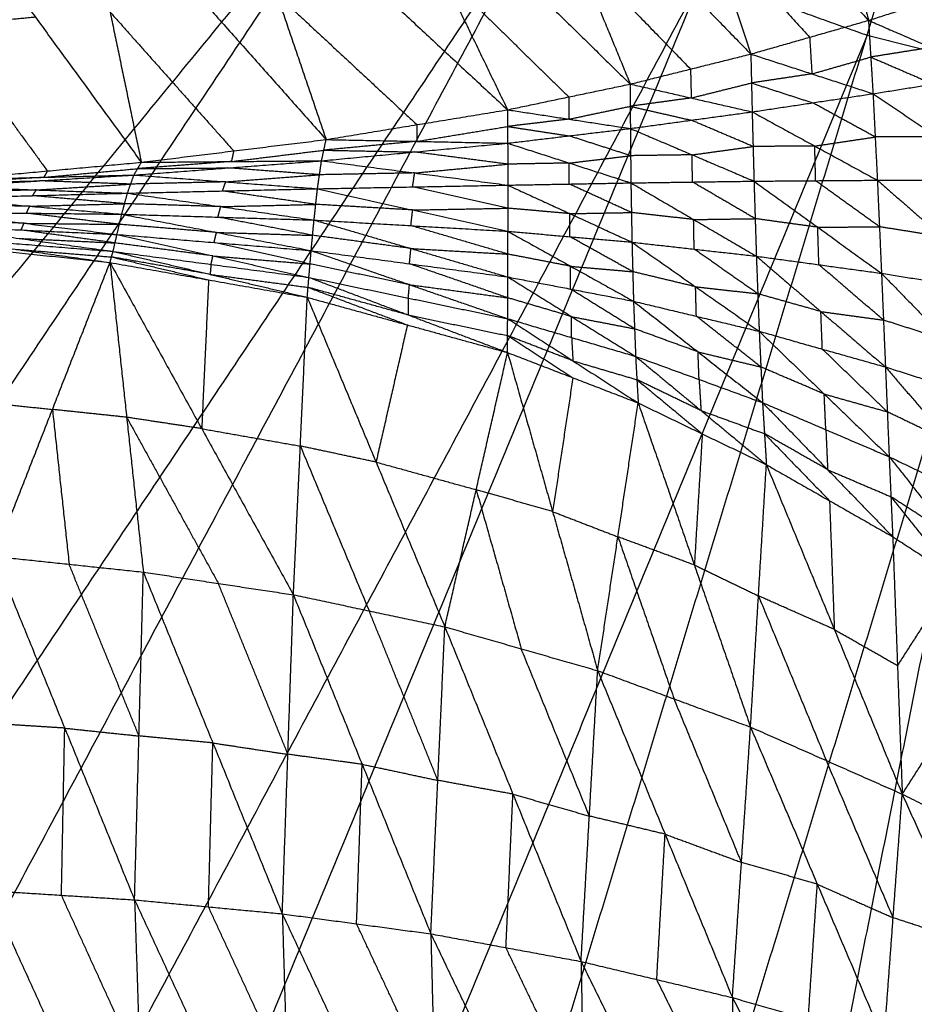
# Model space of a CAD drawing. Header units: millimetres. Extents: x -106 to 110, y -96 to 120.
# Tile 550 of 656: x -8.39 to -1.7, y -8.04 to -0.68. Entities that reach past the tile are written whole.
import ezdxf

# ---------------------------------------------------------------- set-up
doc = ezdxf.new("R2010")
doc.units = ezdxf.units.MM
doc.header["$MEASUREMENT"] = 0
doc.layers.add('Default', color=7, linetype='Continuous', true_color=0x000000)

msp = doc.modelspace()

# ---------------------------------------------------------------- linework, layer by layer
at = {"layer": 'Default'}
for points in [[(-20.3436, -2.8533, 3.7488), (-9.2622, 4.551, 3.7354), (1.8192, 11.9553, 3.7219)], [(-18.7854, -4.9543, 3.7488), (-8.4831, 3.5005, 3.7354), (1.8192, 11.9553, 3.7219)], [(-17.0287, -6.8925, 3.7488), (-7.6048, 2.5314, 3.7354), (1.8192, 11.9553, 3.7219)], [(-15.0905, -8.6492, 3.7488), (-6.6357, 1.6531, 3.7354), (1.8192, 11.9553, 3.7219)], [(-12.9895, -10.2074, 3.7488), (-5.5852, 0.874, 3.7354), (1.8192, 11.9553, 3.7219)], [(-10.7459, -11.5522, 3.7488), (-4.4634, 0.2016, 3.7354), (1.8192, 11.9553, 3.7219)], [(-8.3812, -12.6706, 3.7488), (-3.281, -0.3576, 3.7354), (1.8192, 11.9553, 3.7219)], [(-5.9183, -13.5518, 3.7488), (-2.0496, -0.7982, 3.7354), (1.8192, 11.9553, 3.7219)], [(-3.3809, -14.1874, 3.7488), (-0.7809, -1.116, 3.7354), (1.8192, 11.9553, 3.7219)], [(-7.6048, 2.5314, 3.7354), (-12.7559, -1.696, 3.7421), (-17.907, -5.9234, 3.7488)], [(-6.6357, 1.6531, 3.7354), (-11.3476, -3.0589, 3.7421), (-16.0596, -7.7708, 3.7488)], [(-2.4898, 1.1579, -1.3829), (-2.2646, 0.2353, -0.691), (-2.0394, -0.6873, 0.0009)], [(-3.5627, 0.9866, -1.4713), (-3.241, 0.0239, -0.735), (-2.9193, -0.9388, 0.0014)], [(-3.5627, 0.9866, -1.4713), (-2.8011, 0.1496, -0.7352), (-2.0394, -0.6873, 0.0009)], [(-5.5852, 0.874, 3.7354), (-9.8126, -4.2772, 3.7421), (-14.04, -9.4283, 3.7488)], [(-4.6422, 0.8322, -1.5498), (-4.2313, -0.1655, -0.774), (-3.8203, -1.1633, 0.0019)], [(-4.6422, 0.8322, -1.5498), (-3.7808, -0.0533, -0.7742), (-2.9193, -0.9388, 0.0014)], [(-5.7314, 0.7006, -1.6183), (-5.2346, -0.3273, -0.808), (-4.7379, -1.3552, 0.0024)], [(-5.7314, 0.7006, -1.6183), (-4.7759, -0.2313, -0.8082), (-3.8203, -1.1633, 0.0019)], [(-6.8326, 0.5908, -1.6773), (-6.4635, -0.4936, -0.837), (-6.0943, -1.5781, 0.0033)], [(-6.8326, 0.5908, -1.6773), (-5.7852, -0.3822, -0.8374), (-4.7379, -1.3552, 0.0024)], [(-7.9427, 0.4984, -1.7261), (-7.7095, -0.6248, -0.8609), (-7.4763, -1.748, 0.0043)], [(-7.9427, 0.4984, -1.7261), (-7.0185, -0.5398, -0.8614), (-6.0943, -1.5781, 0.0033)], [(-9.0594, 0.4208, -1.7646), (-8.2678, -0.6636, -0.8802), (-7.4763, -1.748, 0.0043)], [(-4.4634, 0.2016, 3.7354), (-8.1655, -5.3391, 3.7421), (-11.8677, -10.8798, 3.7488)], [(-3.241, 0.0239, -0.735), (-2.8602, -0.3946, -0.3669), (-2.4794, -0.8131, 0.0012)], [(-4.2313, -0.1655, -0.774), (-3.8005, -0.6083, -0.3862), (-3.3698, -1.0511, 0.0016)], [(-3.281, -0.3576, 3.7354), (-6.4223, -6.2345, 3.7421), (-9.5635, -12.1114, 3.7488)], [(-5.2346, -0.3273, -0.808), (-4.7569, -0.7933, -0.4029), (-4.2791, -1.2592, 0.0022)], [(-3.281, -0.3576, 3.7354), (-2.6653, -0.5779, 3.7354), (-2.0496, -0.7982, 3.7354)], [(-2.0394, -0.6873, 0.0009), (-1.6065, -0.5495, 0.0007), (-1.1735, -0.4116, 0.0005)], [(-6.4635, -0.4936, -0.837), (-5.9398, -0.9801, -0.4171), (-5.4161, -1.4667, 0.0029)], [(-7.7095, -0.6248, -0.8609), (-7.2474, -1.1439, -0.4286), (-6.7853, -1.663, 0.0038)], [(-8.2678, -0.6636, -0.8802), (-8.6187, -0.696, -0.8799), (-8.9695, -0.7283, -0.8796)], [(-8.9695, -0.7283, -0.8796), (-8.5738, -1.2705, -0.4374), (-8.178, -1.8127, 0.0048)], [(-2.9193, -0.9388, 0.0014), (-2.4794, -0.8131, 0.0012), (-2.0394, -0.6873, 0.0009)], [(-2.0394, -0.6873, 0.0009), (-2.0225, -0.9613, -0.2731), (-2.0055, -1.2353, -0.5471)], [(-2.0394, -0.6873, 0.0009), (-1.5719, -0.8894, -0.3192), (-1.1043, -1.0914, -0.6394)], [(-2.0496, -0.7982, 3.7354), (-4.5997, -6.9547, 3.7421), (-7.1498, -13.1112, 3.7488)], [(-2.0496, -0.7982, 3.7354), (-1.4152, -0.9571, 3.7354), (-0.7809, -1.116, 3.7354)], [(-2.4794, -0.8131, 0.0012), (-2.4709, -0.9501, -0.1358), (-2.4624, -1.0871, -0.2728)], [(-3.8203, -1.1633, 0.0019), (-3.3698, -1.0511, 0.0016), (-2.9193, -0.9388, 0.0014)], [(-2.9193, -0.9388, 0.0014), (-2.9143, -1.1549, -0.2301), (-2.9093, -1.3709, -0.4616)], [(-2.9193, -0.9388, 0.0014), (-2.4624, -1.0871, -0.2728), (-2.0055, -1.2353, -0.5471)], [(-1.5719, -0.8894, -0.3192), (-1.7972, -0.9253, -0.2961), (-2.0225, -0.9613, -0.2731)], [(-2.4624, -1.0871, -0.2728), (-2.2425, -1.0242, -0.273), (-2.0225, -0.9613, -0.2731)], [(-2.0225, -0.9613, -0.2731), (-1.7887, -1.0623, -0.4331), (-1.5549, -1.1633, -0.5932)], [(-3.3698, -1.0511, 0.0016), (-3.3673, -1.1591, -0.1141), (-3.3648, -1.2671, -0.2299)], [(-2.4624, -1.0871, -0.2728), (-2.6884, -1.121, -0.2515), (-2.9143, -1.1549, -0.2301)], [(-2.0055, -1.2353, -0.5471), (-1.5549, -1.1633, -0.5932), (-1.1043, -1.0914, -0.6394)], [(-4.7379, -1.3552, 0.0024), (-4.2791, -1.2592, 0.0022), (-3.8203, -1.1633, 0.0019)], [(-0.7809, -1.116, 3.7354), (-2.7153, -7.4928, 3.7421), (-4.6496, -13.8696, 3.7488)], [(-3.8203, -1.1633, 0.0019), (-3.8201, -1.3294, -0.1907), (-3.8199, -1.4955, -0.3833)], [(-3.8203, -1.1633, 0.0019), (-3.3648, -1.2671, -0.2299), (-2.9093, -1.3709, -0.4616)], [(-3.3648, -1.2671, -0.2299), (-3.1395, -1.211, -0.23), (-2.9143, -1.1549, -0.2301)], [(-2.9143, -1.1549, -0.2301), (-2.6858, -1.229, -0.3672), (-2.4574, -1.3031, -0.5043)], [(-2.9093, -1.3709, -0.4616), (-2.4574, -1.3031, -0.5043), (-2.0055, -1.2353, -0.5471)], [(-2.0055, -1.2353, -0.5471), (-1.9893, -1.5587, -0.7061), (-1.9731, -1.8821, -0.865)], [(-2.0055, -1.2353, -0.5471), (-1.5262, -1.5588, -0.7769), (-1.0468, -1.8823, -1.0068)], [(-4.2791, -1.2592, 0.0022), (-4.279, -1.3423, -0.0941), (-4.2789, -1.4254, -0.1904)], [(-3.3648, -1.2671, -0.2299), (-3.5925, -1.2982, -0.2103), (-3.8201, -1.3294, -0.1907)], [(-1.9893, -1.5587, -0.7061), (-2.2234, -1.4309, -0.6052), (-2.4574, -1.3031, -0.5043)], [(0.5128, -1.3079, 3.7354), (-0.7872, -7.8436, 3.7421), (-2.0872, -14.3793, 3.7488)], [(-6.0943, -1.5781, 0.0033), (-5.4161, -1.4667, 0.0029), (-4.7379, -1.3552, 0.0024)], [(-4.7379, -1.3552, 0.0024), (-4.7375, -1.4802, -0.1549), (-4.7371, -1.6052, -0.3121)], [(-4.7379, -1.3552, 0.0024), (-4.2789, -1.4254, -0.1904), (-3.8199, -1.4955, -0.3833)], [(-4.2789, -1.4254, -0.1904), (-4.0495, -1.3774, -0.1906), (-3.8201, -1.3294, -0.1907)], [(-3.8201, -1.3294, -0.1907), (-3.5924, -1.3813, -0.3066), (-3.3646, -1.4332, -0.4225)], [(-3.8199, -1.4955, -0.3833), (-3.3646, -1.4332, -0.4225), (-2.9093, -1.3709, -0.4616)], [(-2.9093, -1.3709, -0.4616), (-2.9023, -1.6299, -0.5976), (-2.8954, -1.889, -0.7337)], [(-2.9093, -1.3709, -0.4616), (-2.4412, -1.6265, -0.6633), (-1.9731, -1.8821, -0.865)], [(-5.4161, -1.4667, 0.0029), (-5.4159, -1.5291, -0.0758), (-5.4157, -1.5916, -0.1544)], [(-4.2789, -1.4254, -0.1904), (-4.5082, -1.4528, -0.1726), (-4.7375, -1.4802, -0.1549)], [(-2.9023, -1.6299, -0.5976), (-3.1335, -1.5316, -0.5101), (-3.3646, -1.4332, -0.4225)], [(-5.4157, -1.5916, -0.1544), (-5.0766, -1.5359, -0.1546), (-4.7375, -1.4802, -0.1549)], [(-4.7375, -1.4802, -0.1549), (-4.508, -1.5153, -0.2513), (-4.2785, -1.5503, -0.3477)], [(-4.7371, -1.6052, -0.3121), (-4.2785, -1.5503, -0.3477), (-3.8199, -1.4955, -0.3833)], [(-3.8199, -1.4955, -0.3833), (-3.8178, -1.6988, -0.4983), (-3.8158, -1.902, -0.6133)], [(-3.8199, -1.4955, -0.3833), (-3.3577, -1.6923, -0.5585), (-2.8954, -1.889, -0.7337)], [(-7.4763, -1.748, 0.0043), (-6.7853, -1.663, 0.0038), (-6.0943, -1.5781, 0.0033)], [(-6.1288, -1.7367, -0.2152), (-6.1115, -1.6574, -0.106), (-6.0943, -1.5781, 0.0033)], [(-6.1288, -1.7367, -0.2152), (-5.4329, -1.6709, -0.2637), (-4.7371, -1.6052, -0.3121)], [(-5.4157, -1.5916, -0.1544), (-5.7636, -1.6245, -0.1302), (-6.1115, -1.6574, -0.106)], [(-6.0943, -1.5781, 0.0033), (-5.4157, -1.5916, -0.1544), (-4.7371, -1.6052, -0.3121)], [(-4.7371, -1.6052, -0.3121), (-4.7368, -1.762, -0.4079), (-4.7366, -1.9188, -0.5037)], [(-4.7371, -1.6052, -0.3121), (-4.2764, -1.7536, -0.4627), (-3.8158, -1.902, -0.6133)], [(-3.8178, -1.6988, -0.4983), (-4.0482, -1.6246, -0.423), (-4.2785, -1.5503, -0.3477)], [(-2.4412, -1.6265, -0.6633), (-2.2153, -1.5926, -0.6847), (-1.9893, -1.5587, -0.7061)], [(-1.5262, -1.5588, -0.7769), (-1.7578, -1.5588, -0.7415), (-1.9893, -1.5587, -0.7061)], [(-6.8025, -1.7423, -0.1055), (-6.457, -1.6999, -0.1057), (-6.1115, -1.6574, -0.106)], [(-6.7853, -1.663, 0.0038), (-6.7939, -1.7027, -0.0509), (-6.8025, -1.7423, -0.1055)], [(-6.1115, -1.6574, -0.106), (-5.7722, -1.6642, -0.1848), (-5.4329, -1.6709, -0.2637)], [(-4.7368, -1.762, -0.4079), (-5.0849, -1.7164, -0.3358), (-5.4329, -1.6709, -0.2637)], [(-3.3577, -1.6923, -0.5585), (-3.5878, -1.6955, -0.5284), (-3.8178, -1.6988, -0.4983)], [(-3.3577, -1.6923, -0.5585), (-3.13, -1.6611, -0.5781), (-2.9023, -1.6299, -0.5976)], [(-3.3556, -1.8955, -0.6735), (-3.3566, -1.7939, -0.616), (-3.3577, -1.6923, -0.5585)], [(-2.4412, -1.6265, -0.6633), (-2.6718, -1.6282, -0.6305), (-2.9023, -1.6299, -0.5976)], [(-2.4343, -1.8856, -0.7994), (-2.4377, -1.756, -0.7313), (-2.4412, -1.6265, -0.6633)], [(-8.8797, -1.8774, 0.0053), (-8.178, -1.8127, 0.0048), (-7.4763, -1.748, 0.0043)], [(-7.5313, -1.8431, -0.1367), (-6.8301, -1.7899, -0.176), (-6.1288, -1.7367, -0.2152)], [(-7.5313, -1.8431, -0.1367), (-7.5038, -1.7956, -0.0662), (-7.4763, -1.748, 0.0043)], [(-6.8025, -1.7423, -0.1055), (-7.1532, -1.769, -0.0859), (-7.5038, -1.7956, -0.0662)], [(-7.4763, -1.748, 0.0043), (-6.8025, -1.7423, -0.1055), (-6.1288, -1.7367, -0.2152)], [(-6.159, -1.9457, -0.3539), (-6.1439, -1.8412, -0.2846), (-6.1288, -1.7367, -0.2152)], [(-6.1288, -1.7367, -0.2152), (-5.4327, -1.8277, -0.3595), (-4.7366, -1.9188, -0.5037)], [(-5.4327, -1.8277, -0.3595), (-5.0848, -1.7948, -0.3837), (-4.7368, -1.762, -0.4079)], [(-4.2764, -1.7536, -0.4627), (-4.5066, -1.7578, -0.4353), (-4.7368, -1.762, -0.4079)], [(-4.2764, -1.7536, -0.4627), (-4.0471, -1.7262, -0.4805), (-3.8178, -1.6988, -0.4983)], [(-4.2762, -1.9104, -0.5585), (-4.2763, -1.832, -0.5106), (-4.2764, -1.7536, -0.4627)], [(-8.2055, -1.8603, -0.0657), (-7.8547, -1.8279, -0.066), (-7.5038, -1.7956, -0.0662)], [(-8.178, -1.8127, 0.0048), (-8.1918, -1.8365, -0.0305), (-8.2055, -1.8603, -0.0657)], [(-7.5038, -1.7956, -0.0662), (-7.1669, -1.7927, -0.1211), (-6.8301, -1.7899, -0.176)], [(-6.1439, -1.8412, -0.2846), (-6.487, -1.8156, -0.2303), (-6.8301, -1.7899, -0.176)], [(-5.4327, -1.8277, -0.3595), (-5.7883, -1.8345, -0.322), (-6.1439, -1.8412, -0.2846)], [(-5.4478, -1.9322, -0.4288), (-5.4402, -1.88, -0.3942), (-5.4327, -1.8277, -0.3595)], [(-8.9422, -1.9301, -0.0773), (-8.2368, -1.8866, -0.107), (-7.5313, -1.8431, -0.1367)], [(-8.2055, -1.8603, -0.0657), (-8.5582, -1.882, -0.0509), (-8.911, -1.9038, -0.036)], [(-8.911, -1.9038, -0.036), (-8.5739, -1.8952, -0.0715), (-8.2368, -1.8866, -0.107)], [(-8.8797, -1.8774, 0.0053), (-8.2055, -1.8603, -0.0657), (-7.5313, -1.8431, -0.1367)], [(-8.2611, -1.9546, -0.1548), (-7.9084, -1.9328, -0.1697), (-7.5557, -1.9111, -0.1845)], [(-7.5557, -1.9111, -0.1845), (-7.8962, -1.8988, -0.1458), (-8.2368, -1.8866, -0.107)], [(-7.58, -1.979, -0.2323), (-7.5557, -1.9111, -0.1845), (-7.5313, -1.8431, -0.1367)], [(-6.8451, -1.8944, -0.2453), (-7.2004, -1.9028, -0.2149), (-7.5557, -1.9111, -0.1845)], [(-7.5313, -1.8431, -0.1367), (-6.8451, -1.8944, -0.2453), (-6.159, -1.9457, -0.3539)], [(-6.8695, -1.9624, -0.2931), (-6.8573, -1.9284, -0.2692), (-6.8451, -1.8944, -0.2453)], [(-6.8451, -1.8944, -0.2453), (-6.4945, -1.8678, -0.265), (-6.1439, -1.8412, -0.2846)], [(-4.7366, -1.9188, -0.5037), (-4.2762, -1.9104, -0.5585), (-3.8158, -1.902, -0.6133)], [(-3.8118, -2.1236, -0.6416), (-4.044, -2.017, -0.6001), (-4.2762, -1.9104, -0.5585)], [(-3.8158, -1.902, -0.6133), (-3.3556, -1.8955, -0.6735), (-2.8954, -1.889, -0.7337)], [(-3.8158, -1.902, -0.6133), (-3.8118, -2.1236, -0.6416), (-3.8078, -2.3451, -0.6699)], [(-3.8158, -1.902, -0.6133), (-3.3468, -2.1759, -0.7072), (-2.8778, -2.4498, -0.8011)], [(-2.8866, -2.1694, -0.7674), (-3.1211, -2.0325, -0.7204), (-3.3556, -1.8955, -0.6735)], [(-2.8954, -1.889, -0.7337), (-2.4343, -1.8856, -0.7994), (-1.9731, -1.8821, -0.865)], [(-2.8954, -1.889, -0.7337), (-2.8866, -2.1694, -0.7674), (-2.8778, -2.4498, -0.8011)], [(-2.8954, -1.889, -0.7337), (-2.4188, -2.2335, -0.8389), (-1.9421, -2.578, -0.9442)], [(-1.9576, -2.2301, -0.9046), (-2.196, -2.0578, -0.852), (-2.4343, -1.8856, -0.7994)], [(-1.9731, -1.8821, -0.865), (-1.9576, -2.2301, -0.9046), (-1.9421, -2.578, -0.9442)], [(-1.9731, -1.8821, -0.865), (-1.51, -1.8822, -0.9359), (-1.0468, -1.8823, -1.0068)], [(-1.9731, -1.8821, -0.865), (-1.4872, -2.305, -0.9818), (-1.0012, -2.7279, -1.0987)], [(-8.9984, -2.0161, -0.14), (-8.2892, -1.9976, -0.1862), (-7.58, -1.979, -0.2323)], [(-8.2611, -1.9546, -0.1548), (-8.6157, -1.9638, -0.1318), (-8.9703, -1.9731, -0.1087)], [(-8.9422, -1.9301, -0.0773), (-8.2611, -1.9546, -0.1548), (-7.58, -1.979, -0.2323)], [(-8.2892, -1.9976, -0.1862), (-8.2752, -1.9761, -0.1705), (-8.2611, -1.9546, -0.1548)], [(-7.6222, -2.1361, -0.2541), (-7.6011, -2.0576, -0.2432), (-7.58, -1.979, -0.2323)], [(-7.58, -1.979, -0.2323), (-6.8695, -1.9624, -0.2931), (-6.159, -1.9457, -0.3539)], [(-7.58, -1.979, -0.2323), (-6.8824, -2.0794, -0.3096), (-6.1847, -2.1798, -0.3869)], [(-6.1718, -2.0627, -0.3704), (-6.5207, -2.0126, -0.3318), (-6.8695, -1.9624, -0.2931)], [(-6.1847, -2.1798, -0.3869), (-6.1718, -2.0627, -0.3704), (-6.159, -1.9457, -0.3539)], [(-6.159, -1.9457, -0.3539), (-5.4478, -1.9322, -0.4288), (-4.7366, -1.9188, -0.5037)], [(-6.159, -1.9457, -0.3539), (-5.4477, -2.1047, -0.4522), (-4.7364, -2.2637, -0.5505)], [(-4.7365, -2.0912, -0.5271), (-5.0921, -2.0117, -0.478), (-5.4478, -1.9322, -0.4288)], [(-4.7366, -1.9188, -0.5037), (-4.7365, -2.0912, -0.5271), (-4.7364, -2.2637, -0.5505)], [(-4.7366, -1.9188, -0.5037), (-4.2722, -2.1319, -0.5868), (-3.8078, -2.3451, -0.6699)], [(-8.9984, -2.0161, -0.14), (-8.3103, -2.0761, -0.1971), (-7.6222, -2.1361, -0.2541)], [(-8.3103, -2.0761, -0.1971), (-7.9557, -2.0668, -0.2201), (-7.6011, -2.0576, -0.2432)], [(-7.6011, -2.0576, -0.2432), (-7.9452, -2.0276, -0.2147), (-8.2892, -1.9976, -0.1862)], [(-6.8824, -2.0794, -0.3096), (-7.2417, -2.0685, -0.2764), (-7.6011, -2.0576, -0.2432)], [(-9.0484, -2.1206, -0.1535), (-8.3532, -2.2041, -0.1885), (-7.658, -2.2877, -0.2236)], [(-9.0484, -2.1206, -0.1535), (-8.3353, -2.1284, -0.2038), (-7.6222, -2.1361, -0.2541)], [(-8.3103, -2.0761, -0.1971), (-8.6669, -2.0722, -0.1719), (-9.0234, -2.0684, -0.1468)], [(-8.3353, -2.1284, -0.2038), (-8.3228, -2.1022, -0.2004), (-8.3103, -2.0761, -0.1971)], [(-7.6401, -2.2119, -0.2389), (-7.9877, -2.1701, -0.2213), (-8.3353, -2.1284, -0.2038)], [(-6.9035, -2.1579, -0.3205), (-6.8929, -2.1187, -0.3151), (-6.8824, -2.0794, -0.3096)], [(-6.8824, -2.0794, -0.3096), (-6.5271, -2.0711, -0.34), (-6.1718, -2.0627, -0.3704)], [(-5.4477, -2.1047, -0.4522), (-5.8098, -2.0837, -0.4113), (-6.1718, -2.0627, -0.3704)], [(-5.4606, -2.2218, -0.4687), (-5.4541, -2.1632, -0.4605), (-5.4477, -2.1047, -0.4522)], [(-5.4477, -2.1047, -0.4522), (-5.0921, -2.098, -0.4897), (-4.7365, -2.0912, -0.5271)], [(-4.2722, -2.1319, -0.5868), (-4.5043, -2.1116, -0.557), (-4.7365, -2.0912, -0.5271)], [(-4.2722, -2.1319, -0.5868), (-4.042, -2.1277, -0.6142), (-3.8118, -2.1236, -0.6416)], [(-4.2721, -2.3044, -0.6102), (-4.2721, -2.2182, -0.5985), (-4.2722, -2.1319, -0.5868)], [(-3.3468, -2.1759, -0.7072), (-3.5793, -2.1497, -0.6744), (-3.8118, -2.1236, -0.6416)], [(-8.3532, -2.2041, -0.1885), (-8.7117, -2.1874, -0.166), (-9.0701, -2.1706, -0.1434)], [(-8.3749, -2.2541, -0.1785), (-8.3641, -2.2291, -0.1835), (-8.3532, -2.2041, -0.1885)], [(-8.3532, -2.2041, -0.1885), (-7.9966, -2.208, -0.2137), (-7.6401, -2.2119, -0.2389)], [(-7.658, -2.2877, -0.2236), (-7.6401, -2.2119, -0.2389), (-7.6222, -2.1361, -0.2541)], [(-7.6222, -2.1361, -0.2541), (-6.9141, -2.2722, -0.2985), (-6.206, -2.4083, -0.3428)], [(-7.6222, -2.1361, -0.2541), (-6.9035, -2.1579, -0.3205), (-6.1847, -2.1798, -0.3869)], [(-6.1954, -2.294, -0.3649), (-6.5494, -2.226, -0.3427), (-6.9035, -2.1579, -0.3205)], [(-6.206, -2.4083, -0.3428), (-6.1954, -2.294, -0.3649), (-6.1847, -2.1798, -0.3869)], [(-6.1847, -2.1798, -0.3869), (-5.4606, -2.3924, -0.4383), (-4.7366, -2.6051, -0.4897)], [(-6.1847, -2.1798, -0.3869), (-5.4606, -2.2218, -0.4687), (-4.7364, -2.2637, -0.5505)], [(-3.3468, -2.1759, -0.7072), (-3.1167, -2.1727, -0.7373), (-2.8866, -2.1694, -0.7674)], [(-3.3428, -2.3975, -0.7355), (-3.3448, -2.2867, -0.7213), (-3.3468, -2.1759, -0.7072)], [(-2.4188, -2.2335, -0.8389), (-2.6527, -2.2015, -0.8031), (-2.8866, -2.1694, -0.7674)], [(-9.0919, -2.2205, -0.1334), (-8.3896, -2.3173, -0.1321), (-7.6874, -2.4141, -0.1309)], [(-9.0919, -2.2205, -0.1334), (-8.3749, -2.2541, -0.1785), (-7.658, -2.2877, -0.2236)], [(-7.6727, -2.3509, -0.1773), (-8.0238, -2.3025, -0.1779), (-8.3749, -2.2541, -0.1785)], [(-6.9141, -2.2722, -0.2985), (-7.2771, -2.242, -0.2687), (-7.6401, -2.2119, -0.2389)], [(-6.932, -2.348, -0.2832), (-6.9231, -2.3101, -0.2908), (-6.9141, -2.2722, -0.2985)], [(-6.9141, -2.2722, -0.2985), (-6.5548, -2.2831, -0.3317), (-6.1954, -2.294, -0.3649)], [(-4.7365, -2.4344, -0.5201), (-5.0985, -2.3281, -0.4944), (-5.4606, -2.2218, -0.4687)], [(-4.7366, -2.6051, -0.4897), (-4.7365, -2.4344, -0.5201), (-4.7364, -2.2637, -0.5505)], [(-4.7364, -2.2637, -0.5505), (-4.2721, -2.3044, -0.6102), (-3.8078, -2.3451, -0.6699)], [(-4.7364, -2.2637, -0.5505), (-4.2662, -2.5252, -0.5737), (-3.7961, -2.7866, -0.597)], [(-2.4188, -2.2335, -0.8389), (-2.1882, -2.2318, -0.8718), (-1.9576, -2.2301, -0.9046)], [(-2.41, -2.5139, -0.8726), (-2.4144, -2.3737, -0.8558), (-2.4188, -2.2335, -0.8389)], [(-1.4872, -2.305, -0.9818), (-1.7224, -2.2675, -0.9432), (-1.9576, -2.2301, -0.9046)], [(-9.1602, -2.3419, 0.0051), (-8.4353, -2.4195, 0.0046), (-7.7104, -2.4972, 0.0042)], [(-9.1292, -2.299, -0.0733), (-8.4198, -2.3981, -0.0345), (-7.7104, -2.4972, 0.0042)], [(-9.1292, -2.299, -0.0733), (-8.4083, -2.3566, -0.1021), (-7.6874, -2.4141, -0.1309)], [(-8.3896, -2.3173, -0.1321), (-8.0312, -2.3341, -0.1547), (-7.6727, -2.3509, -0.1773)], [(-7.6874, -2.4141, -0.1309), (-7.6727, -2.3509, -0.1773), (-7.658, -2.2877, -0.2236)], [(-6.9405, -2.4482, -0.2153), (-7.3066, -2.3995, -0.1963), (-7.6727, -2.3509, -0.1773)], [(-7.658, -2.2877, -0.2236), (-6.9405, -2.4482, -0.2153), (-6.223, -2.6087, -0.2071)], [(-7.658, -2.2877, -0.2236), (-6.932, -2.348, -0.2832), (-6.206, -2.4083, -0.3428)], [(-6.2145, -2.5085, -0.2749), (-6.5733, -2.4282, -0.2791), (-6.932, -2.348, -0.2832)], [(-5.4606, -2.3924, -0.4383), (-5.828, -2.3432, -0.4016), (-6.1954, -2.294, -0.3649)], [(-3.8019, -2.5659, -0.6334), (-4.037, -2.4351, -0.6218), (-4.2721, -2.3044, -0.6102)], [(-3.8078, -2.3451, -0.6699), (-3.8019, -2.5659, -0.6334), (-3.7961, -2.7866, -0.597)], [(-3.8078, -2.3451, -0.6699), (-3.3428, -2.3975, -0.7355), (-2.8778, -2.4498, -0.8011)], [(-3.8078, -2.3451, -0.6699), (-3.3321, -2.6784, -0.6924), (-2.8565, -3.0118, -0.7148)], [(-8.4198, -2.3981, -0.0345), (-8.0593, -2.4269, -0.0489), (-7.6989, -2.4556, -0.0633)], [(-7.7104, -2.4972, 0.0042), (-7.6989, -2.4556, -0.0633), (-7.6874, -2.4141, -0.1309)], [(-7.6874, -2.4141, -0.1309), (-6.9615, -2.5858, -0.0637), (-6.2356, -2.7575, 0.0036)], [(-7.6874, -2.4141, -0.1309), (-6.9552, -2.5114, -0.169), (-6.223, -2.6087, -0.2071)], [(-6.223, -2.6087, -0.2071), (-6.2145, -2.5085, -0.2749), (-6.206, -2.4083, -0.3428)], [(-6.206, -2.4083, -0.3428), (-5.4715, -2.6628, -0.322), (-4.737, -2.9173, -0.3011)], [(-6.206, -2.4083, -0.3428), (-5.4713, -2.5067, -0.4162), (-4.7366, -2.6051, -0.4897)], [(-5.4713, -2.5067, -0.4162), (-5.466, -2.4496, -0.4273), (-5.4606, -2.3924, -0.4383)], [(-5.4606, -2.3924, -0.4383), (-5.0986, -2.4134, -0.4792), (-4.7365, -2.4344, -0.5201)], [(-2.8671, -2.7308, -0.7579), (-3.105, -2.5641, -0.7467), (-3.3428, -2.3975, -0.7355)], [(-8.5708, -4.6946, -1.7753), (-8.1406, -3.5959, -0.8855), (-7.7104, -2.4972, 0.0042)], [(-7.7104, -2.4972, 0.0042), (-7.5857, -3.6545, -0.8597), (-7.461, -4.8118, -1.7235)], [(-7.7104, -2.4972, 0.0042), (-7.0246, -3.7395, -0.8286), (-6.3389, -4.9818, -1.6614)], [(-7.7104, -2.4972, 0.0042), (-6.973, -2.6273, 0.0039), (-6.2356, -2.7575, 0.0036)], [(-7.6989, -2.4556, -0.0633), (-7.336, -2.5415, -0.0297), (-6.973, -2.6273, 0.0039)], [(-6.9615, -2.5858, -0.0637), (-7.3302, -2.5207, -0.0635), (-7.6989, -2.4556, -0.0633)], [(-6.9552, -2.5114, -0.169), (-6.9478, -2.4798, -0.1922), (-6.9405, -2.4482, -0.2153)], [(-6.9405, -2.4482, -0.2153), (-6.5775, -2.4783, -0.2451), (-6.2145, -2.5085, -0.2749)], [(-4.2662, -2.5252, -0.5737), (-4.5014, -2.4798, -0.5469), (-4.7365, -2.4344, -0.5201)], [(-2.8778, -2.4498, -0.8011), (-2.8671, -2.7308, -0.7579), (-2.8565, -3.0118, -0.7148)], [(-2.8778, -2.4498, -0.8011), (-2.41, -2.5139, -0.8726), (-1.9421, -2.578, -0.9442)], [(-2.8778, -2.4498, -0.8011), (-2.3953, -2.8639, -0.8222), (-1.9127, -3.2779, -0.8434)], [(-6.9552, -2.5114, -0.169), (-6.9583, -2.5486, -0.1163), (-6.9615, -2.5858, -0.0637)], [(-5.4715, -2.6628, -0.322), (-5.843, -2.5856, -0.2984), (-6.2145, -2.5085, -0.2749)], [(-4.7368, -2.7612, -0.3954), (-5.104, -2.6339, -0.4058), (-5.4713, -2.5067, -0.4162)], [(-4.2663, -2.6959, -0.5433), (-4.2663, -2.6105, -0.5585), (-4.2662, -2.5252, -0.5737)], [(-4.2662, -2.5252, -0.5737), (-4.0341, -2.5455, -0.6036), (-3.8019, -2.5659, -0.6334)], [(-3.3321, -2.6784, -0.6924), (-3.567, -2.6221, -0.6629), (-3.8019, -2.5659, -0.6334)], [(-1.9274, -2.928, -0.8938), (-2.1687, -2.7209, -0.8832), (-2.41, -2.5139, -0.8726)], [(-6.973, -2.6273, 0.0039), (-6.9988, -3.1834, -0.4124), (-7.0246, -3.7395, -0.8286)], [(-6.9615, -2.5858, -0.0637), (-6.5954, -2.6345, -0.0827), (-6.2293, -2.6831, -0.1017)], [(-6.2356, -2.7575, 0.0036), (-6.2293, -2.6831, -0.1017), (-6.223, -2.6087, -0.2071)], [(-6.223, -2.6087, -0.2071), (-5.4804, -2.8896, -0.1019), (-4.7378, -3.1706, 0.0032)], [(-6.223, -2.6087, -0.2071), (-5.48, -2.763, -0.2541), (-4.737, -2.9173, -0.3011)], [(-4.737, -2.9173, -0.3011), (-4.7368, -2.7612, -0.3954), (-4.7366, -2.6051, -0.4897)], [(-4.7366, -2.6051, -0.4897), (-4.2663, -2.6959, -0.5433), (-3.7961, -2.7866, -0.597)], [(-4.7366, -2.6051, -0.4897), (-4.2586, -2.902, -0.4298), (-3.7806, -3.1989, -0.37)], [(-1.9421, -2.578, -0.9442), (-1.9274, -2.928, -0.8938), (-1.9127, -3.2779, -0.8434)], [(-1.9421, -2.578, -0.9442), (-1.4717, -2.6529, -1.0214), (-1.0012, -2.7279, -1.0987)], [(-1.9421, -2.578, -0.9442), (-1.4548, -3.0787, -0.9632), (-0.9675, -3.5794, -0.9823)], [(-6.2293, -2.6831, -0.1017), (-5.858, -2.8236, -0.0492), (-5.4867, -2.964, 0.0034)], [(-5.4804, -2.8896, -0.1019), (-5.8549, -2.7864, -0.1018), (-6.2293, -2.6831, -0.1017)], [(-5.48, -2.763, -0.2541), (-5.4758, -2.7129, -0.288), (-5.4715, -2.6628, -0.322)], [(-5.4715, -2.6628, -0.322), (-5.1042, -2.712, -0.3587), (-4.7368, -2.7612, -0.3954)], [(-3.7883, -2.9928, -0.4835), (-4.0273, -2.8443, -0.5134), (-4.2663, -2.6959, -0.5433)], [(-3.3263, -2.8992, -0.6559), (-3.3292, -2.7888, -0.6741), (-3.3321, -2.6784, -0.6924)], [(-3.3321, -2.6784, -0.6924), (-3.0996, -2.7046, -0.7251), (-2.8671, -2.7308, -0.7579)], [(-6.3389, -4.9818, -1.6614), (-6.2872, -3.8697, -0.8289), (-6.2356, -2.7575, 0.0036)], [(-6.2356, -2.7575, 0.0036), (-5.7212, -3.9895, -0.793), (-5.2067, -5.2214, -1.5896)], [(-6.2356, -2.7575, 0.0036), (-5.4867, -2.964, 0.0034), (-4.7378, -3.1706, 0.0032)], [(-5.48, -2.763, -0.2541), (-5.4802, -2.8263, -0.178), (-5.4804, -2.8896, -0.1019)], [(-4.2586, -2.902, -0.4298), (-4.4977, -2.8316, -0.4126), (-4.7368, -2.7612, -0.3954)], [(-3.7961, -2.7866, -0.597), (-3.7883, -2.9928, -0.4835), (-3.7806, -3.1989, -0.37)], [(-3.7961, -2.7866, -0.597), (-3.3263, -2.8992, -0.6559), (-2.8565, -3.0118, -0.7148)], [(-3.7961, -2.7866, -0.597), (-3.3138, -3.1657, -0.5213), (-2.8315, -3.5448, -0.4457)], [(-2.3953, -2.8639, -0.8222), (-2.6312, -2.7973, -0.7901), (-2.8671, -2.7308, -0.7579)], [(-2.3846, -3.1448, -0.7791), (-2.3899, -3.0044, -0.8007), (-2.3953, -2.8639, -0.8222)], [(-2.3953, -2.8639, -0.8222), (-2.1614, -2.8959, -0.858), (-1.9274, -2.928, -0.8938)], [(-5.4804, -2.8896, -0.1019), (-5.1089, -2.9668, -0.1254), (-4.7374, -3.0439, -0.1489)], [(-4.7378, -3.1706, 0.0032), (-4.7374, -3.0439, -0.1489), (-4.737, -2.9173, -0.3011)], [(-4.737, -2.9173, -0.3011), (-4.2588, -3.0581, -0.3355), (-3.7806, -3.1989, -0.37)], [(-4.737, -2.9173, -0.3011), (-4.2492, -3.2323, -0.1489), (-3.7614, -3.5473, 0.0032)], [(-4.2588, -3.0581, -0.3355), (-4.2587, -2.9801, -0.3827), (-4.2586, -2.902, -0.4298)], [(-4.2586, -2.902, -0.4298), (-4.0235, -2.9474, -0.4566), (-3.7883, -2.9928, -0.4835)], [(-2.844, -3.2783, -0.5803), (-3.0851, -3.0887, -0.6181), (-3.3263, -2.8992, -0.6559)], [(-1.4548, -3.0787, -0.9632), (-1.6911, -3.0033, -0.9285), (-1.9274, -2.928, -0.8938)], [(-5.4867, -2.964, 0.0034), (-5.6039, -3.4768, -0.3948), (-5.7212, -3.9895, -0.793)], [(-3.3138, -3.1657, -0.5213), (-3.551, -3.0792, -0.5024), (-3.7883, -2.9928, -0.4835)], [(-2.8565, -3.0118, -0.7148), (-2.844, -3.2783, -0.5803), (-2.8315, -3.5448, -0.4457)], [(-2.8565, -3.0118, -0.7148), (-2.3846, -3.1448, -0.7791), (-1.9127, -3.2779, -0.8434)], [(-2.8565, -3.0118, -0.7148), (-2.3706, -3.4806, -0.6216), (-1.8848, -3.9495, -0.5284)], [(-4.7374, -3.0439, -0.1489), (-4.4935, -3.2014, -0.0728), (-4.2496, -3.3589, 0.0032)], [(-4.2492, -3.2323, -0.1489), (-4.4933, -3.1381, -0.1489), (-4.7374, -3.0439, -0.1489)], [(-4.2588, -3.0581, -0.3355), (-4.254, -3.1452, -0.2422), (-4.2492, -3.2323, -0.1489)], [(-1.8988, -3.6137, -0.6859), (-2.1417, -3.3793, -0.7325), (-2.3846, -3.1448, -0.7791)], [(-5.2067, -5.2214, -1.5896), (-4.9722, -4.196, -0.7932), (-4.7378, -3.1706, 0.0032)], [(-4.7378, -3.1706, 0.0032), (-4.4009, -4.3599, -0.7521), (-4.0641, -5.5492, -1.5075)], [(-4.7378, -3.1706, 0.0032), (-4.2496, -3.3589, 0.0032), (-3.7614, -3.5473, 0.0032)], [(-4.2492, -3.2323, -0.1489), (-4.0101, -3.3027, -0.1662), (-3.771, -3.3731, -0.1834)], [(-3.7806, -3.1989, -0.37), (-3.771, -3.3731, -0.1834), (-3.7614, -3.5473, 0.0032)], [(-3.7806, -3.1989, -0.37), (-3.306, -3.3719, -0.4078), (-2.8315, -3.5448, -0.4457)], [(-3.7806, -3.1989, -0.37), (-3.2916, -3.6041, -0.1833), (-2.8027, -4.0093, 0.0034)], [(-3.306, -3.3719, -0.4078), (-3.3099, -3.2688, -0.4646), (-3.3138, -3.1657, -0.5213)], [(-3.3138, -3.1657, -0.5213), (-3.0789, -3.222, -0.5508), (-2.844, -3.2783, -0.5803)], [(-2.3706, -3.4806, -0.6216), (-2.6073, -3.3795, -0.6009), (-2.844, -3.2783, -0.5803)], [(-1.9127, -3.2779, -0.8434), (-1.8988, -3.6137, -0.6859), (-1.8848, -3.9495, -0.5284)], [(-1.9127, -3.2779, -0.8434), (-1.4401, -3.4287, -0.9129), (-0.9675, -3.5794, -0.9823)], [(-1.9127, -3.2779, -0.8434), (-1.4291, -3.84, -0.7305), (-0.9455, -4.402, -0.6176)], [(-4.2496, -3.3589, 0.0032), (-4.3253, -3.8594, -0.3744), (-4.4009, -4.3599, -0.7521)], [(-3.771, -3.3731, -0.1834), (-3.5265, -3.5757, -0.09), (-3.282, -3.7783, 0.0033)], [(-3.2916, -3.6041, -0.1833), (-3.5313, -3.4886, -0.1833), (-3.771, -3.3731, -0.1834)], [(-3.306, -3.3719, -0.4078), (-3.2988, -3.488, -0.2956), (-3.2916, -3.6041, -0.1833)], [(-8.8655, -3.5182, -0.8851), (-8.5031, -3.5571, -0.8853), (-8.1406, -3.5959, -0.8855)], [(-2.3581, -3.7472, -0.487), (-2.3644, -3.6139, -0.5543), (-2.3706, -3.4806, -0.6216)], [(-2.3706, -3.4806, -0.6216), (-2.1347, -3.5472, -0.6537), (-1.8988, -3.6137, -0.6859)], [(-8.1406, -3.5959, -0.8855), (-8.0783, -4.1745, -1.3175), (-8.0159, -4.7532, -1.7494)], [(-7.5857, -3.6545, -0.8597), (-7.8632, -3.6252, -0.8726), (-8.1406, -3.5959, -0.8855)], [(-4.0641, -5.5492, -1.5075), (-3.9127, -4.5483, -0.7521), (-3.7614, -3.5473, 0.0032)], [(-3.7614, -3.5473, 0.0032), (-3.3413, -4.759, -0.706), (-2.9213, -5.9706, -1.4153)], [(-3.7614, -3.5473, 0.0032), (-3.282, -3.7783, 0.0033), (-2.8027, -4.0093, 0.0034)], [(-3.2916, -3.6041, -0.1833), (-3.0543, -3.6906, -0.2022), (-2.8171, -3.777, -0.2212)], [(-2.8315, -3.5448, -0.4457), (-2.8171, -3.777, -0.2212), (-2.8027, -4.0093, 0.0034)], [(-2.8315, -3.5448, -0.4457), (-2.3581, -3.7472, -0.487), (-1.8848, -3.9495, -0.5284)], [(-2.8315, -3.5448, -0.4457), (-2.3449, -4.0461, -0.221), (-1.8583, -4.5474, 0.0037)], [(-7.5857, -3.6545, -0.8597), (-7.2428, -4.2756, -1.2761), (-6.8999, -4.8968, -1.6925)], [(-7.0246, -3.7395, -0.8286), (-7.3052, -3.697, -0.8441), (-7.5857, -3.6545, -0.8597)], [(-1.4291, -3.84, -0.7305), (-1.6639, -3.7269, -0.7082), (-1.8988, -3.6137, -0.6859)], [(-7.0246, -3.7395, -0.8286), (-6.6559, -3.8046, -0.8288), (-6.2872, -3.8697, -0.8289)], [(-2.3581, -3.7472, -0.487), (-2.3515, -3.8966, -0.354), (-2.3449, -4.0461, -0.221)], [(-3.282, -3.7783, 0.0033), (-3.3117, -4.2686, -0.3514), (-3.3413, -4.759, -0.706)], [(-2.8171, -3.777, -0.2212), (-2.5738, -4.0277, -0.1088), (-2.3305, -4.2783, 0.0036)], [(-2.3449, -4.0461, -0.221), (-2.581, -3.9116, -0.2211), (-2.8171, -3.777, -0.2212)], [(-6.2872, -3.8697, -0.8289), (-6.03, -4.4857, -1.2272), (-5.7728, -5.1016, -1.6255)], [(-5.7212, -3.9895, -0.793), (-6.0042, -3.9296, -0.811), (-6.2872, -3.8697, -0.8289)], [(-1.8848, -3.9495, -0.5284), (-1.8715, -4.2484, -0.2623), (-1.8583, -4.5474, 0.0037)], [(-1.8848, -3.9495, -0.5284), (-1.4152, -4.1758, -0.573), (-0.9455, -4.402, -0.6176)], [(-1.8848, -3.9495, -0.5284), (-1.41, -4.547, -0.2621), (-0.9353, -5.1446, 0.0042)], [(-5.7212, -3.9895, -0.793), (-5.3467, -4.0927, -0.7931), (-4.9722, -4.196, -0.7932)], [(-2.9213, -5.9706, -1.4153), (-2.862, -4.9899, -0.706), (-2.8027, -4.0093, 0.0034)], [(-2.8027, -4.0093, 0.0034), (-2.3305, -4.2783, 0.0036), (-1.8583, -4.5474, 0.0037)], [(-2.8027, -4.0093, 0.0034), (-2.2949, -5.2406, -0.655), (-1.7871, -6.4719, -1.3135)], [(-2.3449, -4.0461, -0.221), (-2.1082, -4.1473, -0.2417), (-1.8715, -4.2484, -0.2623)], [(-4.9722, -4.196, -0.7932), (-4.8038, -4.7907, -1.1708), (-4.6354, -5.3853, -1.5485)], [(-4.4009, -4.3599, -0.7521), (-4.6866, -4.2779, -0.7726), (-4.9722, -4.196, -0.7932)], [(-1.8715, -4.2484, -0.2623), (-1.6342, -4.5472, -0.1292), (-1.3968, -4.846, 0.004)], [(-1.41, -4.547, -0.2621), (-1.6408, -4.3977, -0.2622), (-1.8715, -4.2484, -0.2623)], [(-2.3305, -4.2783, 0.0036), (-2.3127, -4.7595, -0.3257), (-2.2949, -5.2406, -0.655)], [(-4.4009, -4.3599, -0.7521), (-4.1568, -4.4541, -0.7521), (-3.9127, -4.5483, -0.7521)], [(-3.9127, -4.5483, -0.7521), (-3.7027, -5.1541, -1.1068), (-3.4927, -5.7599, -1.4614)], [(-3.3413, -4.759, -0.706), (-3.627, -4.6536, -0.7291), (-3.9127, -4.5483, -0.7521)], [(-1.8583, -4.5474, 0.0037), (-1.8227, -5.5096, -0.6549), (-1.7871, -6.4719, -1.3135)], [(-1.8583, -4.5474, 0.0037), (-1.3968, -4.846, 0.004), (-0.9353, -5.1446, 0.0042)], [(-8.5708, -4.6946, -1.7753), (-8.0486, -5.9786, -2.2191), (-7.5265, -7.2626, -2.663)], [(-8.5708, -4.6946, -1.7753), (-8.0159, -4.7532, -1.7494), (-7.461, -4.8118, -1.7235)], [(-7.4937, -6.0372, -2.1932), (-7.7548, -5.3952, -1.9713), (-8.0159, -4.7532, -1.7494)], [(-3.3413, -4.759, -0.706), (-3.1016, -4.8744, -0.706), (-2.862, -4.9899, -0.706)], [(-7.5265, -7.2626, -2.663), (-7.4937, -6.0372, -2.1932), (-7.461, -4.8118, -1.7235)], [(-7.461, -4.8118, -1.7235), (-6.9414, -6.0893, -2.1474), (-6.4219, -7.3669, -2.5713)], [(-7.461, -4.8118, -1.7235), (-6.8999, -4.8968, -1.6925), (-6.3389, -4.9818, -1.6614)], [(-1.3968, -4.846, 0.004), (-1.6097, -5.1778, -0.3255), (-1.8227, -5.5096, -0.6549)], [(-6.3804, -6.1743, -2.1163), (-6.6401, -5.5356, -1.9044), (-6.8999, -4.8968, -1.6925)], [(-6.4219, -7.3669, -2.5713), (-6.3804, -6.1743, -2.1163), (-6.3389, -4.9818, -1.6614)], [(-6.3389, -4.9818, -1.6614), (-5.8252, -6.2491, -2.0628), (-5.3116, -7.5163, -2.4643)], [(-6.3389, -4.9818, -1.6614), (-5.7728, -5.1016, -1.6255), (-5.2067, -5.2214, -1.5896)], [(-2.862, -4.9899, -0.706), (-2.6081, -5.6056, -1.0352), (-2.3542, -6.2212, -1.3644)], [(-2.2949, -5.2406, -0.655), (-2.5784, -5.1153, -0.6805), (-2.862, -4.9899, -0.706)], [(-5.2591, -6.3689, -2.0269), (-5.5159, -5.7353, -1.8262), (-5.7728, -5.1016, -1.6255)], [(-1.7871, -6.4719, -1.3135), (-1.3612, -5.8082, -0.6546), (-0.9353, -5.1446, 0.0042)], [(-5.3116, -7.5163, -2.4643), (-5.2591, -6.3689, -2.0269), (-5.2067, -5.2214, -1.5896)], [(-5.2067, -5.2214, -1.5896), (-4.6975, -6.4723, -1.9653), (-4.1884, -7.7232, -2.3411)], [(-5.2067, -5.2214, -1.5896), (-4.6354, -5.3853, -1.5485), (-4.0641, -5.5492, -1.5075)], [(-2.2949, -5.2406, -0.655), (-2.0588, -5.3751, -0.655), (-1.8227, -5.5096, -0.6549)], [(-4.1262, -6.6362, -1.9243), (-4.3808, -6.0108, -1.7364), (-4.6354, -5.3853, -1.5485)], [(-4.1884, -7.7232, -2.3411), (-4.1262, -6.6362, -1.9243), (-4.0641, -5.5492, -1.5075)], [(-4.0641, -5.5492, -1.5075), (-3.5603, -6.7713, -1.8547), (-3.0566, -7.9933, -2.2019)], [(-4.0641, -5.5492, -1.5075), (-3.4927, -5.7599, -1.4614), (-2.9213, -5.9706, -1.4153)], [(-2.9889, -6.982, -1.8086), (-3.2408, -6.3709, -1.635), (-3.4927, -5.7599, -1.4614)], [(-8.0486, -5.9786, -2.2191), (-8.322, -5.9612, -2.238), (-8.5954, -5.9439, -2.2568)], [(-8.0733, -7.2279, -2.7007), (-8.0609, -6.6032, -2.4599), (-8.0486, -5.9786, -2.2191)], [(-8.0486, -5.9786, -2.2191), (-7.7712, -6.0079, -2.2062), (-7.4937, -6.0372, -2.1932)], [(-3.0566, -7.9933, -2.2019), (-2.9889, -6.982, -1.8086), (-2.9213, -5.9706, -1.4153)], [(-2.9213, -5.9706, -1.4153), (-2.4222, -7.1453, -1.7314), (-1.923, -8.3201, -2.0474)], [(-2.9213, -5.9706, -1.4153), (-2.3542, -6.2212, -1.3644), (-1.7871, -6.4719, -1.3135)], [(-6.9414, -6.0893, -2.1474), (-7.2176, -6.0632, -2.1703), (-7.4937, -6.0372, -2.1932)], [(-6.9742, -7.3147, -2.6171), (-6.9578, -6.702, -2.3823), (-6.9414, -6.0893, -2.1474)], [(-6.9414, -6.0893, -2.1474), (-6.6609, -6.1318, -2.1319), (-6.3804, -6.1743, -2.1163)], [(-5.8252, -6.2491, -2.0628), (-6.1028, -6.2117, -2.0896), (-6.3804, -6.1743, -2.1163)], [(-5.8667, -7.4416, -2.5178), (-5.846, -6.8453, -2.2903), (-5.8252, -6.2491, -2.0628)], [(-5.8252, -6.2491, -2.0628), (-5.5422, -6.309, -2.0449), (-5.2591, -6.3689, -2.0269)], [(-1.8551, -7.396, -1.6804), (-2.1046, -6.8086, -1.5224), (-2.3542, -6.2212, -1.3644)], [(-4.6975, -6.4723, -1.9653), (-4.9783, -6.4206, -1.9961), (-5.2591, -6.3689, -2.0269)], [(-4.75, -7.6198, -2.4027), (-4.7238, -7.046, -2.184), (-4.6975, -6.4723, -1.9653)], [(-4.6975, -6.4723, -1.9653), (-4.4119, -6.5543, -1.9448), (-4.1262, -6.6362, -1.9243)], [(-1.923, -8.3201, -2.0474), (-1.8551, -7.396, -1.6804), (-1.7871, -6.4719, -1.3135)], [(-1.7871, -6.4719, -1.3135), (-1.2879, -7.5824, -1.5948), (-0.7888, -8.6929, -1.876)], [(-1.7871, -6.4719, -1.3135), (-1.2276, -6.7522, -1.2573), (-0.6681, -7.0324, -1.2012)], [(-3.5603, -6.7713, -1.8547), (-3.8433, -6.7037, -1.8895), (-4.1262, -6.6362, -1.9243)], [(-3.6225, -7.8583, -2.2715), (-3.5914, -7.3148, -2.0631), (-3.5603, -6.7713, -1.8547)], [(-3.5603, -6.7713, -1.8547), (-3.2746, -6.8766, -1.8317), (-2.9889, -6.982, -1.8086)], [(-2.4222, -7.1453, -1.7314), (-2.7055, -7.0637, -1.77), (-2.9889, -6.982, -1.8086)], [(-8.6201, -7.1932, -2.7384), (-8.0733, -7.2279, -2.7007), (-7.5265, -7.2626, -2.663)], [(-8.6201, -7.1932, -2.7384), (-8.0315, -8.4855, -2.8176), (-7.443, -9.7778, -2.8968)], [(-2.4898, -8.1567, -2.1247), (-2.456, -7.651, -1.928), (-2.4222, -7.1453, -1.7314)], [(-2.4222, -7.1453, -1.7314), (-2.1386, -7.2707, -1.7059), (-1.8551, -7.396, -1.6804)], [(-7.4847, -8.5202, -2.7799), (-7.779, -7.8741, -2.7403), (-8.0733, -7.2279, -2.7007)], [(-7.5265, -7.2626, -2.663), (-7.4847, -8.5202, -2.7799), (-7.443, -9.7778, -2.8968)], [(-7.5265, -7.2626, -2.663), (-6.9742, -7.3147, -2.6171), (-6.4219, -7.3669, -2.5713)], [(-7.5265, -7.2626, -2.663), (-6.9371, -8.5369, -2.7315), (-6.3478, -9.8111, -2.8)], [(-6.3848, -8.589, -2.6856), (-6.6795, -7.9519, -2.6514), (-6.9742, -7.3147, -2.6171)], [(-6.4219, -7.3669, -2.5713), (-6.3848, -8.589, -2.6856), (-6.3478, -9.8111, -2.8)], [(-6.4219, -7.3669, -2.5713), (-5.8667, -7.4416, -2.5178), (-5.3116, -7.5163, -2.4643)], [(-6.4219, -7.3669, -2.5713), (-5.8369, -8.6165, -2.6287), (-5.2518, -9.8662, -2.686)], [(-1.2879, -7.5824, -1.5948), (-1.5715, -7.4892, -1.6376), (-1.8551, -7.396, -1.6804)], [(-5.2817, -8.6913, -2.5751), (-5.5742, -8.0664, -2.5465), (-5.8667, -7.4416, -2.5178)], [(-5.3116, -7.5163, -2.4643), (-5.2817, -8.6913, -2.5751), (-5.2518, -9.8662, -2.686)], [(-5.3116, -7.5163, -2.4643), (-4.75, -7.6198, -2.4027), (-4.1884, -7.7232, -2.3411)], [(-5.3116, -7.5163, -2.4643), (-4.7286, -8.7331, -2.5092), (-4.1457, -9.9498, -2.5542)], [(-4.167, -8.8365, -2.4477), (-4.4585, -8.2281, -2.4252), (-4.75, -7.6198, -2.4027)], [(-4.1884, -7.7232, -2.3411), (-4.167, -8.8365, -2.4477), (-4.1457, -9.9498, -2.5542)], [(-4.1884, -7.7232, -2.3411), (-3.6225, -7.8583, -2.2715), (-3.0566, -7.9933, -2.2019)], [(-4.1884, -7.7232, -2.3411), (-3.6088, -8.8956, -2.3727), (-3.0292, -10.068, -2.4044)], [(-3.0429, -9.0306, -2.3032), (-3.3327, -8.4445, -2.2873), (-3.6225, -7.8583, -2.2715)], [(-3.0566, -7.9933, -2.2019), (-3.0429, -9.0306, -2.3032), (-3.0292, -10.068, -2.4044)], [(-3.0566, -7.9933, -2.2019), (-2.4898, -8.1567, -2.1247), (-1.923, -8.3201, -2.0474)], [(-3.0566, -7.9933, -2.2019), (-2.4819, -9.1066, -2.2196), (-1.9072, -10.2198, -2.2373)]]:
    msp.add_open_spline(points, degree=2, dxfattribs=at)

doc.saveas('drawing.dxf')
